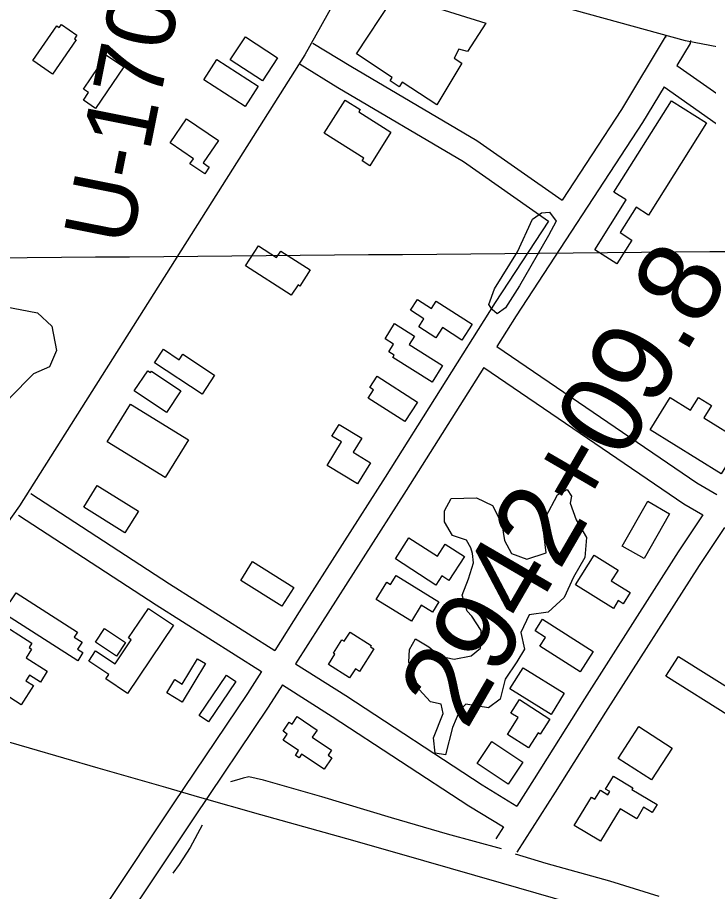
# Model space of a CAD drawing. Extents: x 3567028 to 3605064, y 510945 to 536587.
# Drawn here: x 3587292 to 3588127, y 521776 to 522833 of the extents above; entities that cross this region are included whole.
import ezdxf

# ---------------------------------------------------------------- set-up
doc = ezdxf.new("R2010")
doc.units = 0
for name, color, linetype in [('V-BLDG-OTLN', 7, 'Continuous'), ('V-GRID-MAJR', 7, 'Continuous'), ('V-RAIL-TRAK', 7, 'Continuous'), ('V-RIVR-RANG-IDEN', 7, 'Continuous'), ('V-ROAD-CNTR', 7, 'Continuous'), ('V-SITE-VEGE', 7, 'Continuous'), ('V-SURV-IDEN', 7, 'Continuous'), ('V-TOPO-SHOR', 7, 'Continuous')]:
    doc.layers.add(name, color=color, linetype=linetype)

msp = doc.modelspace()

# ---------------------------------------------------------------- linework, layer by layer
at = {"layer": 'V-BLDG-OTLN'}
for points in [[(3587798.611, 522726.987), (3587756.9390000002, 522754.39900000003), (3587753.223, 522748.74700000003), (3587742.31, 522755.927), (3587744.997, 522760.009), (3587701.565, 522788.576), (3587744.827, 522854.35000000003), (3587758.315, 522857.194), (3587857.8910000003, 522825.704), (3587835.889, 522791.364), (3587825.526, 522794.11600000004), (3587819.761, 522783.438), (3587829.096, 522777.34500000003)], [(3587362.807, 522805.341), (3587334.113, 522764.092), (3587310.434, 522780.566), (3587339.607, 522822.507), (3587342.503, 522820.492), (3587345.057, 522824.168), (3587363.774, 522811.14900000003), (3587360.737, 522806.78500000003)], [(3587567.3880000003, 522809.288), (3587606.3140000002, 522783.61600000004), (3587587.997, 522755.835), (3587549.069, 522781.504)], [(3587420.407, 522772.86), (3587386.306, 522722.624), (3587371.595, 522732.61100000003), (3587377.932, 522741.945), (3587371.847, 522746.076), (3587399.622, 522786.971)], [(3587567.144, 522725.06200000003), (3587517.228, 522757.156), (3587532.947, 522781.601), (3587582.859, 522749.504)], [(3587662.753, 522692.75800000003), (3587687.808, 522732.77), (3587706.0640000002, 522721.338), (3587704.319, 522718.55100000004), (3587743.344, 522694.112), (3587717.848, 522653.4), (3587708.548, 522659.222), (3587710.734, 522662.71400000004)], [(3588012.875, 522621.375), (3588082.2800000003, 522731.74), (3588124.677, 522705.077), (3588054.66, 522593.738), (3588039.544, 522603.242), (3588020.25, 522572.561), (3588034.59, 522563.544), (3588016.4960000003, 522534.768), (3587989.679, 522551.63300000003), (3588027.682, 522612.063)], [(3587496.183, 522710.173), (3587534.776, 522683.83900000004), (3587516.245, 522656.685), (3587523.786, 522651.54000000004), (3587518.252, 522643.43200000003), (3587500.285, 522655.69200000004), (3587504.521, 522661.897), (3587476.365, 522681.13)], [(3587622.901, 522496.798), (3587567.556, 522532.33900000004), (3587583.149, 522556.62200000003), (3587605.126, 522542.509), (3587610.113, 522550.273), (3587645.7260000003, 522527.403), (3587633.295, 522508.047), (3587631.048, 522509.483)], [(3587797.991, 522489.90400000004), (3587841.33, 522461.814), (3587828.877, 522442.597), (3587805.503, 522457.748), (3587797.569, 522445.51), (3587777.023, 522458.826), (3587783.19, 522468.341), (3587766.978, 522478.849), (3587775.387, 522491.821), (3587792.1780000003, 522480.94)], [(3587792.965, 522391.821), (3587745.617, 522421.61600000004), (3587747.315, 522424.313), (3587740.722, 522428.46), (3587746.471, 522437.602), (3587736.17, 522444.086), (3587747.8170000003, 522462.59), (3587771.742, 522447.533), (3587765.2290000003, 522437.18700000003), (3587805.546, 522411.816)], [(3587468.412, 522431.552), (3587487.416, 522419.033), (3587491.8170000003, 522425.71), (3587530.282, 522400.36600000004), (3587515.09, 522377.30700000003), (3587457.625, 522415.181)], [(3587453.833, 522405.197), (3587489.498, 522381.178), (3587471.916, 522355.068), (3587433.115, 522381.196), (3587449.562, 522405.619), (3587452.696, 522403.507)], [(3587726.71, 522398.973), (3587775.387, 522367.831), (3587760.2770000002, 522344.213), (3587715.899, 522372.603), (3587722.2430000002, 522382.51900000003), (3587717.947, 522385.276)], [(3588142.2600000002, 522280.996), (3588056.6180000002, 522334.215), (3588080.957, 522373.379), (3588105.514, 522358.119), (3588115.054, 522373.47500000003), (3588130.664, 522363.776), (3588121.333, 522348.76), (3588166.809, 522320.50200000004)], [(3587428.443, 522365.185), (3587498.471, 522322.177), (3587470.45, 522276.552), (3587400.421, 522319.56)], [(3587666.364, 522291.224), (3587683.637, 522319.57), (3587672.026, 522326.64400000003), (3587680.606, 522340.724), (3587708.057, 522323.996), (3587697.7430000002, 522307.07300000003), (3587718.661, 522294.326), (3587703.082, 522268.847)], [(3587421.685, 522209.852), (3587372.003, 522241), (3587388.3540000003, 522267.082), (3587438.034, 522235.93200000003)], [(3588080.097, 522232.87), (3588049.282, 522178.57300000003), (3588022.822, 522193.58900000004), (3588053.634, 522247.88800000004)], [(3587797.647, 522146.663), (3587748.6380000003, 522178.477), (3587765.073, 522203.79600000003), (3587799.5160000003, 522181.436), (3587808.978, 522196.01), (3587832.022, 522181.049), (3587813.322, 522152.244), (3587804.841, 522157.74700000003)], [(3588012.105, 522118.403), (3587966.4220000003, 522146.846), (3587988.842, 522182.856), (3588017.798, 522164.827), (3588009.629, 522151.708), (3588032.436, 522137.509), (3588024.051, 522124.041), (3588017.973, 522127.826)], [(3587576.1580000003, 522174.973), (3587625.84, 522143.82300000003), (3587611.541, 522121.018), (3587561.867, 522152.181)], [(3587749.506, 522158.38), (3587801.1920000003, 522126.548), (3587793.458, 522113.988), (3587780.038, 522122.253), (3587768.11, 522102.887), (3587725.338, 522129.231), (3587738.156, 522150.047), (3587742.664, 522147.272)], [(3587290.242, 522137.46), (3587364.529, 522089.772), (3587360.661, 522083.74700000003), (3587370.102, 522077.68700000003), (3587364.6380000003, 522069.175), (3587371.149, 522064.995), (3587364.761, 522055.04000000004), (3587268.349, 522116.933), (3587277.0700000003, 522130.51900000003), (3587283.242, 522126.556)], [(3587480.356, 522098.347), (3587424.919, 522015.749), (3587398.69, 522033.352), (3587402.3170000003, 522038.756), (3587378.259, 522054.905), (3587386.4390000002, 522067.092), (3587409.893, 522051.352), (3587429.525, 522080.599), (3587426.328, 522082.74700000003), (3587450.326, 522118.503)], [(3587267.258, 522103.15400000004), (3587309.2290000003, 522076.433), (3587305.932, 522071.25800000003), (3587308.9960000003, 522069.31200000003), (3587302.356, 522058.882), (3587328.046, 522042.539), (3587319.646, 522029.34), (3587306.522, 522037.679), (3587302.248, 522030.966), (3587311.294, 522025.207), (3587296.562, 522002.068), (3587249.325, 522032.137), (3587241.037, 522019.112), (3587221.9420000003, 522031.287), (3587230.486, 522044.509), (3587234.717, 522041.814), (3587248.756, 522064.066), (3587256.166, 522059.39400000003), (3587267.907, 522077.924), (3587257.163, 522084.73600000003)], [(3587972.0670000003, 522041.658), (3587923.3880000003, 522072.8), (3587930.181, 522083.417), (3587917.578, 522091.48000000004), (3587926.515, 522105.454), (3587987.795, 522066.249)], [(3587411.506, 522060.67600000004), (3587386.193, 522077.58), (3587397.2260000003, 522094.101), (3587422.537, 522077.199)], [(3587722.778, 522069.487), (3587705.511, 522042.146), (3587700.287, 522045.445), (3587693.418, 522034.566), (3587667.67, 522050.825), (3587675.565, 522063.32800000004), (3587673.737, 522064.483), (3587683.917, 522080.60500000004), (3587686.893, 522078.729), (3587693.877, 522089.792), (3587719.536, 522073.58900000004), (3587718.608, 522072.12)], [(3587519.184, 522051.909), (3587491.094, 522005.257), (3587472.49, 522016.46), (3587482.146, 522032.496), (3587491.147, 522027.075), (3587509.5810000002, 522057.69)], [(3588090.67, 522060.424), (3588167.356, 522012.24700000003), (3588152.2970000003, 521988.277), (3588075.611, 522036.456)], [(3587936.886, 521990.329), (3587887.202, 522021.14400000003), (3587903.139, 522046.84), (3587952.822, 522016.02400000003)], [(3587555.839, 522030.243), (3587522.715, 521981.28500000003), (3587511.494, 521988.87700000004), (3587544.616, 522037.837)], [(3587909.486, 521949.998), (3587884.146, 521966.245), (3587897.106, 521986.452), (3587888.387, 521992.043), (3587898.771, 522008.237), (3587935.444, 521984.722), (3587923.779, 521966.521), (3587921.157, 521968.20300000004)], [(3587629.793, 521987.74700000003), (3587654.127, 521971.506), (3587648.294, 521962.767), (3587671.566, 521947.237), (3587667.404, 521941.003), (3587671.842, 521938.042), (3587662.511, 521924.058), (3587635.167, 521942.308), (3587632.267, 521937.96400000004), (3587627.896, 521940.88), (3587631.734, 521946.631), (3587613.005, 521959.13), (3587618.029, 521966.659), (3587613.091, 521969.954), (3587620.47, 521981.009), (3587623.808, 521978.783)], [(3588042.786, 521975.848), (3588083.128, 521949.78500000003), (3588058.181, 521911.168), (3588017.841, 521937.231)], [(3587885.074, 521905.962), (3587847.4050000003, 521931.001), (3587865.079, 521957.592), (3587902.748, 521932.55100000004)], [(3587964.9420000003, 521856.159), (3587985.606, 521890.51), (3587989.884, 521887.935), (3587996.44, 521898.833), (3588005.5130000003, 521893.375), (3588007.823, 521897.213), (3588002.785, 521900.242), (3588012.099, 521915.723), (3588035.7, 521901.52400000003), (3588034.524, 521899.572), (3588064.866, 521881.32), (3588059.1210000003, 521871.766), (3588048.588, 521878.103), (3588040.298, 521864.322), (3588020.291, 521876.358), (3587996.659, 521837.08)]]:
    msp.add_lwpolyline(points, close=True, dxfattribs=at)
at = {"layer": 'V-GRID-MAJR'}
msp.add_spline([(3571178.42, 522409.74700000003), (3576457.305, 522452.36100000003), (3581736.185, 522495.743), (3587015.058, 522539.892), (3592293.9250000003, 522584.81), (3597572.785, 522630.495), (3602851.6380000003, 522676.94800000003), (3602851.639, 522676.94800000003)], degree=3, dxfattribs=at)
at = {"layer": 'V-RAIL-TRAK'}
msp.add_lwpolyline([(3587221.108, 521974.40400000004), (3587306.196, 521950.178), (3587389.284, 521925.631), (3587471.048, 521902.425), (3587511.926, 521890.489), (3587585.711, 521869.336), (3587696.727, 521838.26900000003), (3587782.481, 521814.037), (3587876.54, 521786.75200000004), (3587960.2970000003, 521762.86600000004)], dxfattribs=at)
at = {"layer": 'V-ROAD-CNTR'}
for points in [[(3588208.4445446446, 522783.4514068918), (3588099.382762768, 522804.1233655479), (3587703.630554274, 522913.5101467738), (3587299.6843621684, 523020.3639330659), (3587108.311744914, 523071.88783001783), (3586886.5001885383, 523133.42970693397), (3586620.4517206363, 523205.02456374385), (3586516.032929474, 523229.3655150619)], [(3587705.640550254, 522906.44416090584), (3587639.423682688, 522787.19639940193), (3587294.449372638, 522242.52548874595), (3587148.3336648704, 522036.4119009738), (3587094.2827729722, 521948.17607744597), (3586669.991621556, 521267.08443963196)], [(3588075.6838101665, 522808.23435732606), (3588075.997809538, 522811.018351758), (3588021.9929175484, 522721.38153103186), (3587950.188061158, 522611.63775052)], [(3587648.9446636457, 522801.67937043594), (3587694.666572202, 522773.53642672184), (3587847.3162669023, 522683.8456061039), (3587950.1870611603, 522611.6367505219)], [(3588105.4957505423, 522804.8723640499), (3588105.075751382, 522801.14837149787), (3588088.990783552, 522774.45142489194)], [(3587633.46269461, 522775.9814218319), (3587679.2026031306, 522747.82647814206), (3587831.07229939, 522658.5936566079), (3587933.7520940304, 522586.519800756)], [(3588088.9897835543, 522774.45142489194), (3588153.1186552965, 522729.26351526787), (3588322.6283162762, 522618.98573582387), (3588354.7612520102, 522598.28177723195)], [(3588073.4698145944, 522748.68947641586), (3588047.400866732, 522705.4215629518), (3587894.6091723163, 522471.8990299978), (3587871.4172187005, 522435.04710370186)], [(3588073.468814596, 522748.68947641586), (3588136.292688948, 522704.419564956), (3588306.324348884, 522593.8037861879), (3588339.2392830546, 522572.5948286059)], [(3587933.754094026, 522586.52080075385), (3587869.359222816, 522488.10299758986), (3587736.4324886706, 522276.8814200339), (3587632.2686969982, 522114.35274509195), (3587602.79775594, 522067.63483852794)], [(3587871.416218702, 522435.04710370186), (3588113.178735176, 522270.16343347), (3588137.1116873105, 522256.30846117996)], [(3587855.42725068, 522409.640154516), (3587761.756438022, 522260.79745220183), (3587657.584646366, 522098.25477728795), (3587628.145705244, 522051.58787062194)], [(3587855.42725068, 522409.6391545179), (3588097.190767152, 522244.7554842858), (3588120.362720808, 522231.33951111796)], [(3587307.931345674, 522257.4344589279), (3587475.706010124, 522148.0936776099), (3587602.7967559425, 522067.6338385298)], [(3587293.255375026, 522231.1895114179), (3587459.492042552, 522122.85172809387), (3587586.7907879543, 522042.26088927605)], [(3588120.364720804, 522231.33951111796), (3588090.509780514, 522186.82960013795), (3587977.1960071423, 522009.00395578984), (3587916.486128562, 521912.4211489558), (3587895.44717064, 521879.701214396)], [(3588146.383668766, 522216.27554124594), (3588115.619730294, 522170.41163297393), (3588002.545956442, 521992.95998787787), (3587941.804077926, 521896.32518114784), (3587895.2721709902, 521823.9593258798)], [(3587628.144705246, 522051.5868706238), (3587688.705584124, 522013.246947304), (3587853.520254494, 521905.21816336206), (3587895.44717064, 521879.701214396)], [(3587586.7917879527, 522042.2618892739), (3587569.954821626, 522015.572942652), (3587480.2180011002, 521882.26920926), (3587316.525328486, 521636.56570066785), (3587214.1795331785, 521476.44702090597), (3587197.685566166, 521450.32407315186)], [(3587612.138737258, 522026.2149213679), (3587595.090771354, 521999.18897542), (3587505.1439512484, 521865.5752426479), (3587341.6492782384, 521620.16973345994), (3587239.5014825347, 521460.36105307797), (3587222.6015163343, 521433.5931066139)], [(3587612.1377372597, 522026.21392137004), (3587672.45761662, 521988.0269977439), (3587837.494286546, 521879.85221409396), (3587879.2172031, 521854.4602648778)], [(3587879.2172031, 521854.4602648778), (3587870.038221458, 521840.18529342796)]]:
    msp.add_lwpolyline(points, dxfattribs=at)
at = {"layer": 'V-SITE-VEGE'}
for points in [[(3587861.776, 522485.84500000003), (3587868.563, 522504.443), (3587896.174, 522549.536), (3587914.424, 522588.7), (3587925.131, 522596.617), (3587935.123, 522597.215), (3587943.04, 522586.506), (3587933.599, 522569.25800000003), (3587898.554, 522508.234), (3587881.723, 522481.712), (3587871.686, 522474.456), (3587865.73, 522479.824)], [(3587201.1180000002, 522280.613), (3587182.464, 522279.409), (3587155.2630000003, 522294.244), (3587150.7120000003, 522310.25800000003), (3587154.292, 522346.857), (3587180.5640000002, 522390.62700000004), (3587210.864, 522439.695), (3587252.424, 522479.367), (3587276.4220000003, 522483.199), (3587316.326, 522475.599), (3587333.529, 522459.499), (3587339.321, 522430.16000000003), (3587330.5270000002, 522410.243), (3587311.157, 522401.719), (3587282.323, 522372.615), (3587255.465, 522340.17100000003), (3587233.988, 522315.681), (3587221.227, 522299.784), (3587209.811, 522285.878), (3587206.455, 522281.907)], [(3587791.2260000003, 522005.542), (3587777.343, 522020.28500000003), (3587764.92, 522053.668), (3587765.69, 522068.977), (3587773.1010000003, 522081.58), (3587789.018, 522072.147), (3587802.259, 522060.735), (3587819.5500000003, 522057.289), (3587840.218, 522061.143), (3587851.6010000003, 522070.386), (3587852.414, 522091.693), (3587841.2120000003, 522109.081), (3587835.2600000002, 522115.114), (3587829.401, 522134.466), (3587836.862, 522154.393), (3587842.987, 522173.66000000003), (3587841.734, 522184.99), (3587839.7800000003, 522191.662), (3587834.519, 522201.021), (3587817.9080000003, 522206.463), (3587808.034, 522223.179), (3587808.1240000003, 522236.49700000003), (3587816.216, 522251.091), (3587846.856, 522252.211), (3587866.1010000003, 522242.75800000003), (3587877.273, 522220.707), (3587880.464, 522200.706), (3587889.0100000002, 522184.666), (3587907.61, 522177.879), (3587930.969, 522185.711), (3587927.181, 522215.701), (3587930.6010000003, 522228.99700000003), (3587944.767, 522255.537), (3587956.133, 522262.117), (3587961.4050000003, 522254.091), (3587960.014, 522245.443), (3587967.203, 522225.417), (3587979.708, 522204.022), (3587977.545, 522180.064), (3587964.063, 522156.185), (3587952.576, 522131.625), (3587933.14, 522113.777), (3587910.477, 522110.602), (3587900.344, 522089.36600000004), (3587904.8680000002, 522069.353), (3587895.441, 522054.104), (3587881.312, 522032.893), (3587875.153, 522008.962), (3587861.098, 521998.403), (3587833.825, 522002.585), (3587826.45, 521995.31200000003), (3587817.6520000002, 521974.728), (3587809.433, 521941.489), (3587796.795, 521943.57300000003), (3587794.9250000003, 521962.231), (3587806.4450000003, 521991.454), (3587803.858, 522002.791)]]:
    msp.add_lwpolyline(points, close=True, dxfattribs=at)
at = {"layer": 'V-TOPO-SHOR'}
for points in [[(3587876.958, 521827.97000000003), (3587811.774, 521845.49700000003), (3587744.098, 521865.55100000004), (3587659.878, 521890.743), (3587589.187, 521910.818), (3587571.633, 521914.957), (3587564.59, 521913.499), (3587556.536, 521911.041), (3587549.23, 521908.784)], [(3587515.344, 521856.47000000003), (3587500.59, 521829.447), (3587487.389, 521808.94), (3587479.918, 521798.66500000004)], [(3588067.3850000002, 521770.427), (3588007.733, 521788.92100000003), (3587931.021, 521810.042), (3587893.9250000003, 521821.349)]]:
    msp.add_lwpolyline(points, dxfattribs=at)

# ---------------------------------------------------------------- texts
at = {"layer": 'V-RIVR-RANG-IDEN'}
msp.add_text('U-170', height=83, rotation=78.69332571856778, dxfattribs=at).set_placement((3587428.6083598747, 522554.28857976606))
at = {"layer": 'V-SURV-IDEN'}
msp.add_text('2942+09.8', height=100.00000000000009, rotation=59.8450288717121, dxfattribs=at).set_placement((3587834.553081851, 521969.93753875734))

doc.saveas('drawing.dxf')
